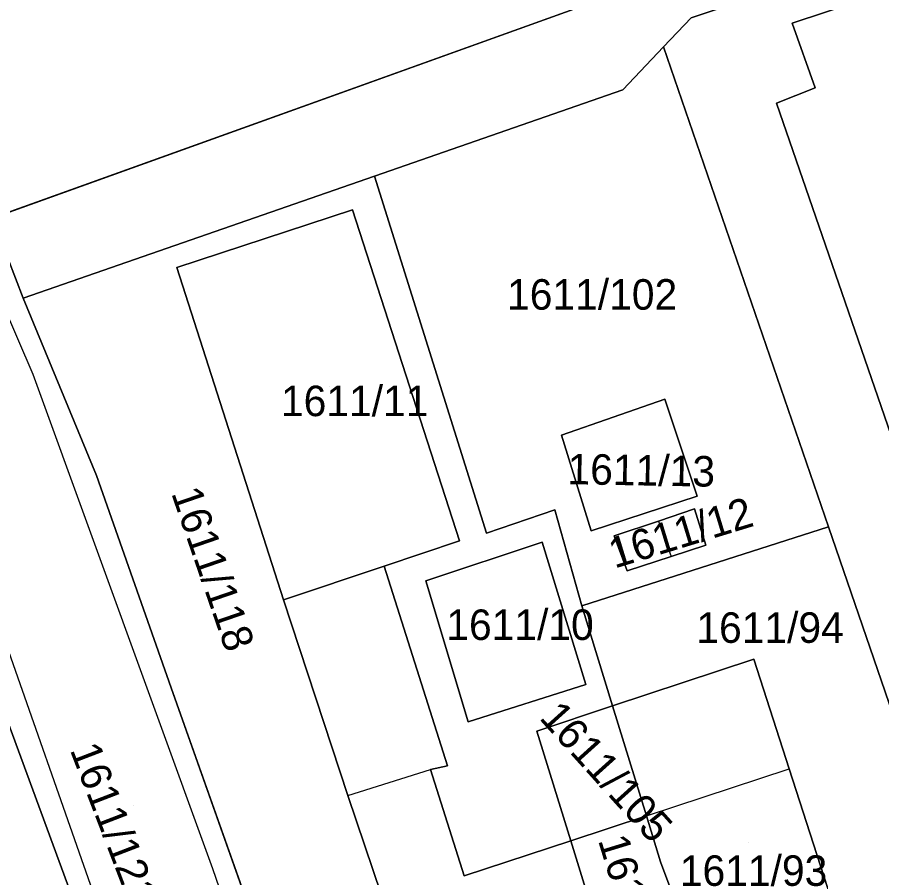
# Model space of a CAD drawing. Extents: x -263943 to -261149, y -1236934 to -1230686.
# Drawn here: x -262479.5 to -262422.9, y -1236287.9 to -1236231.5 of the extents above; entities that cross this region are included whole.
import ezdxf

# ---------------------------------------------------------------- set-up
doc = ezdxf.new("R2010")
doc.units = 0
for name, color, linetype in [('body_kn', 7, 'Continuous'), ('kladpar_druhypozemkov', 7, 'Continuous'), ('kladpar_hranice', 7, 'Continuous'), ('kladpar_parcelnecisla', 7, 'Continuous'), ('kladpar_plochy', 7, 'Continuous'), ('zappar_hrandruhpozemk', 7, 'Continuous')]:
    doc.layers.add(name, color=color, linetype=linetype)

msp = doc.modelspace()

# ---------------------------------------------------------------- linework, layer by layer
at = {"layer": 'body_kn'}
for p, q in [((-262435.37, -1236231.55), (-262435.37, -1236231.55)), ((-262428.76, -1236231.9), (-262428.76, -1236231.9)), ((-262437.18, -1236233.46), (-262437.18, -1236233.46)), ((-262427.24, -1236236.14), (-262427.24, -1236236.14)), ((-262439.86, -1236236.29), (-262439.86, -1236236.29)), ((-262429.78, -1236237.15), (-262429.78, -1236237.15)), ((-262456.13, -1236241.93), (-262456.13, -1236241.93)), ((-262457.57, -1236244.14), (-262457.57, -1236244.14)), ((-262469.09, -1236247.93), (-262469.09, -1236247.93)), ((-262469.09, -1236247.93), (-262469.09, -1236247.93)), ((-262479.17, -1236249.94), (-262479.17, -1236249.94)), ((-262478.5, -1236254.94), (-262478.5, -1236254.94)), ((-262437.09, -1236256.55), (-262437.09, -1236256.55)), ((-262443.87, -1236258.91), (-262443.87, -1236258.91)), ((-262443.87, -1236258.91), (-262443.87, -1236258.91)), ((-262474.36, -1236261.56), (-262474.36, -1236261.56)), ((-262434.98, -1236262.91), (-262434.98, -1236262.91)), ((-262444.3, -1236263.82), (-262444.3, -1236263.82)), ((-262435.15, -1236263.75), (-262435.15, -1236263.75)), ((-262437.52, -1236264.55), (-262437.52, -1236264.55)), ((-262437.52, -1236264.55), (-262437.52, -1236264.55)), ((-262426.37, -1236264.93), (-262426.37, -1236264.93)), ((-262448.79, -1236265.34), (-262448.79, -1236265.34)), ((-262441.93, -1236265.18), (-262441.93, -1236265.18)), ((-262440.41, -1236265.52), (-262440.41, -1236265.52)), ((-262450.57, -1236265.85), (-262450.57, -1236265.85)), ((-262445.15, -1236265.94), (-262445.15, -1236265.94)), ((-262434.4, -1236266.13), (-262434.4, -1236266.13)), ((-262436.69, -1236266.88), (-262436.69, -1236266.88)), ((-262455.49, -1236267.5), (-262455.49, -1236267.5)), ((-262439.56, -1236267.81), (-262439.56, -1236267.81)), ((-262439.56, -1236267.81), (-262439.56, -1236267.81)), ((-262452.77, -1236268.47), (-262452.77, -1236268.47)), ((-262452.77, -1236268.47), (-262452.77, -1236268.47)), ((-262462.09, -1236269.72), (-262462.09, -1236269.72)), ((-262442.53, -1236270.1), (-262442.53, -1236270.1)), ((-262442.53, -1236270.1), (-262442.53, -1236270.1)), ((-262431.27, -1236273.59), (-262431.27, -1236273.59)), ((-262442.28, -1236275.27), (-262442.28, -1236275.27)), ((-262469.46, -1236275.47), (-262469.46, -1236275.47)), ((-262440.52, -1236276.66), (-262440.52, -1236276.66)), ((-262449.99, -1236277.71), (-262449.99, -1236277.71)), ((-262445.5, -1236278.31), (-262445.5, -1236278.31)), ((-262445.5, -1236278.31), (-262445.5, -1236278.31)), ((-262452.45, -1236280.84), (-262452.45, -1236280.84)), ((-262451.35, -1236280.59), (-262451.35, -1236280.59)), ((-262428.94, -1236280.79), (-262428.94, -1236280.79)), ((-262457.87, -1236282.53), (-262457.87, -1236282.53)), ((-262457.87, -1236282.53), (-262457.87, -1236282.53)), ((-262438.31, -1236283.87), (-262438.31, -1236283.87)), ((-262438.31, -1236283.87), (-262438.31, -1236283.87)), ((-262443.27, -1236285.5), (-262443.27, -1236285.5)), ((-262437.39, -1236286.89), (-262437.39, -1236286.89)), ((-262466.74, -1236287.34), (-262466.74, -1236287.34)), ((-262450.26, -1236287.8), (-262450.26, -1236287.8))]:
    msp.add_line(p, q, dxfattribs=at)
at = {"layer": 'kladpar_druhypozemkov'}
for p, q in [((-262443.39, -1236248.69), (-262443.39, -1236248.69)), ((-262459.07, -1236255.72), (-262459.07, -1236255.72)), ((-262439.68, -1236260.14), (-262439.68, -1236260.14)), ((-262437.95, -1236265.29), (-262437.95, -1236265.29)), ((-262466.01, -1236266.51), (-262466.01, -1236266.51)), ((-262447.49, -1236270.39), (-262447.49, -1236270.39)), ((-262430.05, -1236270.84), (-262430.05, -1236270.84)), ((-262440.69, -1236279.99), (-262440.69, -1236279.99)), ((-262471.9, -1236283.2), (-262471.9, -1236283.2)), ((-262431.63, -1236285.61), (-262431.63, -1236285.61))]:
    msp.add_line(p, q, dxfattribs=at)
at = {"layer": 'kladpar_hranice'}
msp.add_line((-262426.37, -1236264.93), (-262442.53, -1236270.1), dxfattribs=at)
for points in [[(-262485.75, -1236234.51), (-262500.28, -1236203.63), (-262492.74, -1236201.19), (-262488.67, -1236199.92), (-262478, -1236195.87), (-262456.65, -1236189.81), (-262451.84, -1236204.23), (-262444.97, -1236222.99), (-262442.22, -1236230.69), (-262481.19, -1236244.69)], [(-262411.82, -1236223.71), (-262435.37, -1236231.55), (-262437.18, -1236233.46), (-262439.86, -1236236.29), (-262456.13, -1236241.93), (-262479.17, -1236249.94), (-262481.19, -1236244.69), (-262442.22, -1236230.69)], [(-262407.77, -1236235.24), (-262403.04, -1236250.08), (-262398.91, -1236262.55), (-262394.78, -1236273.49), (-262390.89, -1236284.01), (-262415.47, -1236296.67), (-262426.37, -1236264.93), (-262437.18, -1236233.46), (-262435.37, -1236231.55), (-262411.82, -1236223.71), (-262411, -1236226.04), (-262428.76, -1236231.9), (-262427.24, -1236236.14), (-262429.78, -1236237.15), (-262414.77, -1236280.66), (-262400.45, -1236275.85), (-262415.55, -1236232.09), (-262409.62, -1236229.96), (-262407.77, -1236235.24)], [(-262400.45, -1236275.85), (-262414.77, -1236280.66), (-262429.78, -1236237.15), (-262427.24, -1236236.14), (-262428.76, -1236231.9), (-262411, -1236226.04), (-262409.62, -1236229.96), (-262415.55, -1236232.09), (-262400.45, -1236275.85)], [(-262442.53, -1236270.1), (-262444.3, -1236263.82), (-262448.79, -1236265.34), (-262456.13, -1236241.93), (-262439.86, -1236236.29), (-262437.18, -1236233.46), (-262426.37, -1236264.93)], [(-262458.58, -1236306.17), (-262469.46, -1236275.47), (-262474.36, -1236261.56), (-262479.17, -1236249.94), (-262456.13, -1236241.93), (-262448.79, -1236265.34), (-262444.3, -1236263.82), (-262442.53, -1236270.1), (-262440.52, -1236276.66), (-262445.5, -1236278.31), (-262443.27, -1236285.5), (-262450.26, -1236287.8), (-262452.45, -1236280.84), (-262451.35, -1236280.59), (-262455.49, -1236267.5), (-262450.57, -1236265.85), (-262457.57, -1236244.14), (-262469.09, -1236247.93), (-262462.09, -1236269.72), (-262457.87, -1236282.53), (-262455.68, -1236289.06)], [(-262469.09, -1236247.93), (-262457.57, -1236244.14), (-262450.57, -1236265.85), (-262455.49, -1236267.5), (-262462.09, -1236269.72), (-262469.09, -1236247.93)], [(-262481.19, -1236244.69), (-262479.17, -1236249.94), (-262474.36, -1236261.56), (-262469.46, -1236275.47), (-262458.58, -1236306.17), (-262456.21, -1236312.81)], [(-262548.66, -1236335.49), (-262557.64, -1236338.69), (-262566.07, -1236314.35), (-262574.03, -1236291.14), (-262490.54, -1236249.53), (-262473.59, -1236295.6), (-262466.18, -1236317.74), (-262499.82, -1236334.39), (-262508.85, -1236337.59), (-262527.07, -1236337.67), (-262544.6, -1236334.04), (-262545.41, -1236334.33), (-262548.66, -1236335.49)], [(-262466.18, -1236317.74), (-262473.59, -1236295.6), (-262490.54, -1236249.53)], [(-262443.87, -1236258.91), (-262437.09, -1236256.55), (-262434.98, -1236262.91), (-262441.93, -1236265.18), (-262443.87, -1236258.91)], [(-262437.09, -1236256.55), (-262443.87, -1236258.91), (-262441.93, -1236265.18), (-262434.98, -1236262.91), (-262437.09, -1236256.55)], [(-262439.56, -1236267.81), (-262440.41, -1236265.52), (-262437.52, -1236264.55), (-262435.15, -1236263.75), (-262434.4, -1236266.13), (-262436.69, -1236266.88), (-262439.56, -1236267.81)], [(-262434.4, -1236266.13), (-262435.15, -1236263.75), (-262437.52, -1236264.55), (-262440.41, -1236265.52), (-262439.56, -1236267.81), (-262436.69, -1236266.88), (-262434.4, -1236266.13)], [(-262432.32, -1236300.37), (-262423.51, -1236297.59), (-262424.83, -1236293.51), (-262428.94, -1236280.79), (-262431.27, -1236273.59), (-262440.52, -1236276.66), (-262442.53, -1236270.1), (-262426.37, -1236264.93), (-262415.47, -1236296.67), (-262422.25, -1236299.97), (-262430.84, -1236304.87), (-262432.32, -1236300.37)], [(-262452.77, -1236268.47), (-262445.15, -1236265.94), (-262442.28, -1236275.27), (-262449.99, -1236277.71), (-262452.77, -1236268.47)], [(-262449.99, -1236277.71), (-262442.28, -1236275.27), (-262445.15, -1236265.94), (-262452.77, -1236268.47), (-262449.99, -1236277.71)], [(-262443.8, -1236307.79), (-262448.69, -1236309.49), (-262448.81, -1236309.15), (-262451.17, -1236302.55), (-262452.56, -1236302.96), (-262457.12, -1236289.56), (-262455.68, -1236289.06), (-262457.87, -1236282.53), (-262462.09, -1236269.72), (-262455.49, -1236267.5), (-262451.35, -1236280.59), (-262452.45, -1236280.84), (-262450.26, -1236287.8), (-262443.27, -1236285.5), (-262439.32, -1236298.28), (-262446.13, -1236300.52), (-262444.11, -1236306.83), (-262443.8, -1236307.79)], [(-262423.51, -1236297.59), (-262432.32, -1236300.37), (-262433.79, -1236296.46), (-262437.39, -1236286.89), (-262438.31, -1236283.87), (-262440.52, -1236276.66), (-262431.27, -1236273.59), (-262428.94, -1236280.79), (-262424.83, -1236293.51), (-262423.51, -1236297.59)], [(-262445.5, -1236278.31), (-262440.52, -1236276.66), (-262438.31, -1236283.87), (-262443.27, -1236285.5), (-262445.5, -1236278.31)], [(-262439.32, -1236298.28), (-262443.27, -1236285.5), (-262438.31, -1236283.87), (-262437.39, -1236286.89), (-262433.79, -1236296.46), (-262439.32, -1236298.28)]]:
    msp.add_lwpolyline(points, dxfattribs=at)
at = {"layer": 'kladpar_plochy'}
for p, q in [((-262442.22, -1236230.69), (-262481.19, -1236244.69)), ((-262439.86, -1236236.29), (-262437.18, -1236233.46)), ((-262437.18, -1236233.46), (-262426.37, -1236264.93)), ((-262456.13, -1236241.93), (-262439.86, -1236236.29)), ((-262479.17, -1236249.94), (-262456.13, -1236241.93)), ((-262448.79, -1236265.34), (-262456.13, -1236241.93)), ((-262456.13, -1236241.93), (-262448.79, -1236265.34)), ((-262457.57, -1236244.14), (-262469.09, -1236247.93)), ((-262450.57, -1236265.85), (-262457.57, -1236244.14)), ((-262469.09, -1236247.93), (-262462.09, -1236269.72)), ((-262474.36, -1236261.56), (-262479.17, -1236249.94)), ((-262437.09, -1236256.55), (-262443.87, -1236258.91)), ((-262434.98, -1236262.91), (-262437.09, -1236256.55)), ((-262443.87, -1236258.91), (-262441.93, -1236265.18)), ((-262469.46, -1236275.47), (-262474.36, -1236261.56)), ((-262441.93, -1236265.18), (-262434.98, -1236262.91)), ((-262444.3, -1236263.82), (-262448.79, -1236265.34)), ((-262448.79, -1236265.34), (-262444.3, -1236263.82)), ((-262442.53, -1236270.1), (-262444.3, -1236263.82)), ((-262444.3, -1236263.82), (-262442.53, -1236270.1)), ((-262435.15, -1236263.75), (-262437.52, -1236264.55)), ((-262434.4, -1236266.13), (-262435.15, -1236263.75)), ((-262437.52, -1236264.55), (-262440.41, -1236265.52)), ((-262426.37, -1236264.93), (-262442.53, -1236270.1)), ((-262440.41, -1236265.52), (-262439.56, -1236267.81)), ((-262455.49, -1236267.5), (-262450.57, -1236265.85)), ((-262445.15, -1236265.94), (-262452.77, -1236268.47)), ((-262442.28, -1236275.27), (-262445.15, -1236265.94)), ((-262436.69, -1236266.88), (-262434.4, -1236266.13)), ((-262439.56, -1236267.81), (-262436.69, -1236266.88)), ((-262451.35, -1236280.59), (-262455.49, -1236267.5)), ((-262452.77, -1236268.47), (-262449.99, -1236277.71)), ((-262462.09, -1236269.72), (-262457.87, -1236282.53)), ((-262442.53, -1236270.1), (-262440.52, -1236276.66)), ((-262449.99, -1236277.71), (-262442.28, -1236275.27)), ((-262458.58, -1236306.17), (-262469.46, -1236275.47)), ((-262440.52, -1236276.66), (-262445.5, -1236278.31)), ((-262445.5, -1236278.31), (-262443.27, -1236285.5)), ((-262452.45, -1236280.84), (-262451.35, -1236280.59)), ((-262450.26, -1236287.8), (-262452.45, -1236280.84)), ((-262457.87, -1236282.53), (-262455.68, -1236289.06)), ((-262443.27, -1236285.5), (-262450.26, -1236287.8))]:
    msp.add_line(p, q, dxfattribs=at)
msp.add_lwpolyline([(-262411.82, -1236223.71), (-262435.37, -1236231.55), (-262437.18, -1236233.46), (-262439.86, -1236236.29), (-262456.13, -1236241.93), (-262479.17, -1236249.94), (-262481.19, -1236244.69), (-262442.22, -1236230.69)], dxfattribs=at)
for points in [[(-262407.77, -1236235.24), (-262403.04, -1236250.08), (-262398.91, -1236262.55), (-262394.78, -1236273.49), (-262390.89, -1236284.01), (-262415.47, -1236296.67), (-262426.37, -1236264.93), (-262437.18, -1236233.46), (-262435.37, -1236231.55), (-262411.82, -1236223.71), (-262411, -1236226.04), (-262428.76, -1236231.9), (-262427.24, -1236236.14), (-262429.78, -1236237.15), (-262414.77, -1236280.66), (-262400.45, -1236275.85), (-262415.55, -1236232.09), (-262409.62, -1236229.96)], [(-262400.45, -1236275.85), (-262414.77, -1236280.66), (-262429.78, -1236237.15), (-262427.24, -1236236.14), (-262428.76, -1236231.9), (-262411, -1236226.04), (-262409.62, -1236229.96), (-262415.55, -1236232.09)], [(-262469.09, -1236247.93), (-262457.57, -1236244.14), (-262450.57, -1236265.85), (-262455.49, -1236267.5), (-262462.09, -1236269.72)], [(-262490.54, -1236249.53), (-262488.72, -1236248.59), (-262482.62, -1236245.43), (-262481.19, -1236244.69), (-262479.17, -1236249.94), (-262474.36, -1236261.56), (-262469.46, -1236275.47), (-262458.58, -1236306.17), (-262456.21, -1236312.81), (-262457.63, -1236313.51), (-262464.7, -1236317.01), (-262466.18, -1236317.74), (-262473.59, -1236295.6)], [(-262548.66, -1236335.49), (-262557.64, -1236338.69), (-262566.07, -1236314.35), (-262574.03, -1236291.14), (-262490.54, -1236249.53), (-262473.59, -1236295.6), (-262466.18, -1236317.74), (-262499.82, -1236334.39), (-262508.85, -1236337.59), (-262527.07, -1236337.67), (-262544.6, -1236334.04), (-262545.41, -1236334.33)], [(-262443.87, -1236258.91), (-262437.09, -1236256.55), (-262434.98, -1236262.91), (-262441.93, -1236265.18)], [(-262439.56, -1236267.81), (-262440.41, -1236265.52), (-262437.52, -1236264.55), (-262435.15, -1236263.75), (-262434.4, -1236266.13), (-262436.69, -1236266.88)], [(-262432.32, -1236300.37), (-262423.51, -1236297.59), (-262424.83, -1236293.51), (-262428.94, -1236280.79), (-262431.27, -1236273.59), (-262440.52, -1236276.66), (-262442.53, -1236270.1), (-262426.37, -1236264.93), (-262415.47, -1236296.67), (-262422.25, -1236299.97), (-262430.84, -1236304.87)], [(-262452.77, -1236268.47), (-262445.15, -1236265.94), (-262442.28, -1236275.27), (-262449.99, -1236277.71)], [(-262443.8, -1236307.79), (-262448.69, -1236309.49), (-262448.81, -1236309.15), (-262451.17, -1236302.55), (-262452.56, -1236302.96), (-262457.12, -1236289.56), (-262455.68, -1236289.06), (-262457.87, -1236282.53), (-262462.09, -1236269.72), (-262455.49, -1236267.5), (-262451.35, -1236280.59), (-262452.45, -1236280.84), (-262450.26, -1236287.8), (-262443.27, -1236285.5), (-262439.32, -1236298.28), (-262446.13, -1236300.52), (-262444.11, -1236306.83)], [(-262423.51, -1236297.59), (-262432.32, -1236300.37), (-262433.79, -1236296.46), (-262437.39, -1236286.89), (-262438.31, -1236283.87), (-262440.52, -1236276.66), (-262431.27, -1236273.59), (-262428.94, -1236280.79), (-262424.83, -1236293.51)], [(-262445.5, -1236278.31), (-262440.52, -1236276.66), (-262438.31, -1236283.87), (-262443.27, -1236285.5)], [(-262439.32, -1236298.28), (-262443.27, -1236285.5), (-262438.31, -1236283.87), (-262437.39, -1236286.89), (-262433.79, -1236296.46)]]:
    msp.add_lwpolyline(points, close=True, dxfattribs=at)
at = {"layer": 'zappar_hrandruhpozemk'}
for p, q in [((-262464.7, -1236317.01), (-262488.72, -1236248.59)), ((-262437.52, -1236264.55), (-262436.69, -1236266.88)), ((-262457.87, -1236282.53), (-262452.45, -1236280.84)), ((-262438.31, -1236283.87), (-262428.94, -1236280.79)), ((-262457.63, -1236313.51), (-262466.74, -1236287.34))]:
    msp.add_line(p, q, dxfattribs=at)
msp.add_lwpolyline([(-262466.74, -1236287.34), (-262478.5, -1236254.94), (-262482.62, -1236245.43)], dxfattribs=at)

# ---------------------------------------------------------------- texts
at = {"layer": 'kladpar_parcelnecisla'}
for s, p in [('1611/102', (-262447.442, -1236250.69)), ('1611/11', (-262462.264, -1236257.67)), ('1611/10', (-262451.425, -1236272.34)), ('1611/94', (-262435.032, -1236272.53)), ('1611/93', (-262436.115, -1236288.46))]:
    msp.add_text(s, height=2, dxfattribs=at).set_placement(p)
for s, rotation, p in [('1611/13', 359, (-262443.492, -1236262.128)), ('1611/118', 289, (-262469.474, -1236262.71)), ('1611/12', 17, (-262440.398, -1236267.668)), ('1611/105', 312, (-262445.386, -1236277.482)), ('1611/121', 291, (-262476.12, -1236279.537)), ('1611/103', 287, (-262441.489, -1236285.462))]:
    msp.add_text(s, height=2, rotation=rotation, dxfattribs=at).set_placement(p)

doc.saveas('drawing.dxf')
